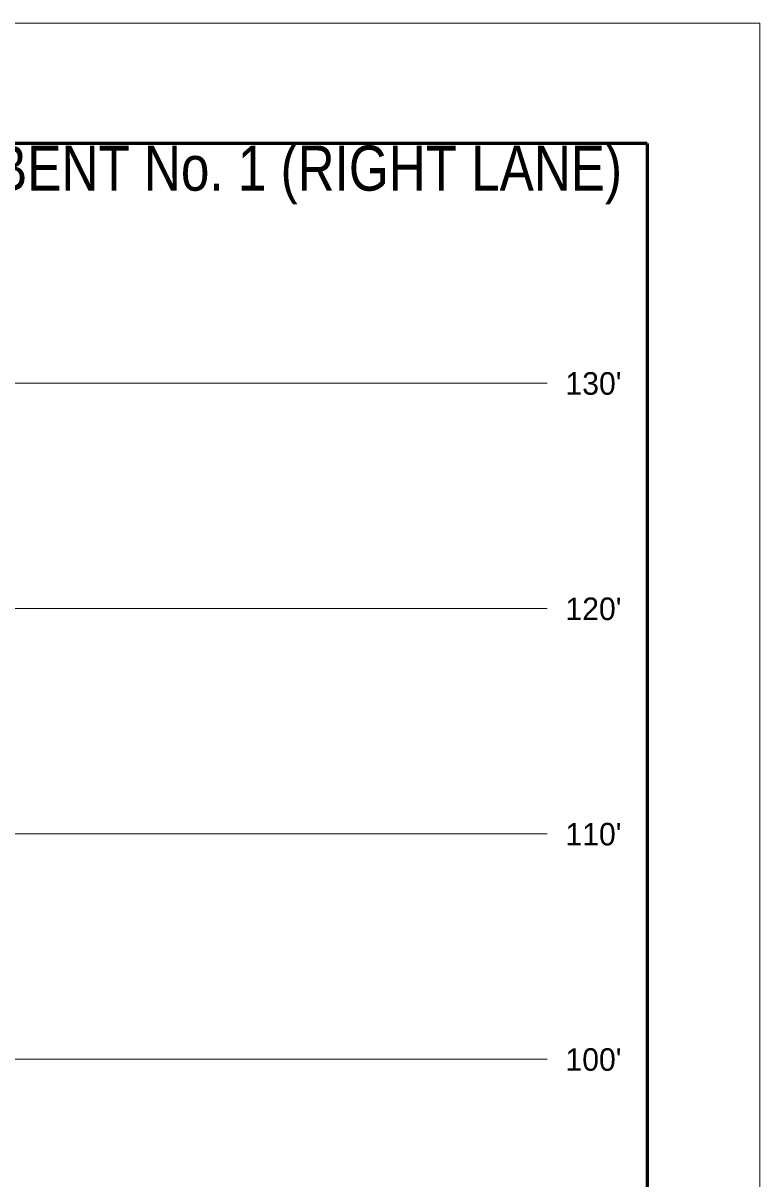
# Model space of a CAD drawing. Extents: x -582 to 653, y -817 to -3.
# Drawn here: x 474.7 to 507.4, y -210.8 to -159.5 of the extents above; entities that cross this region are included whole.
import ezdxf
from ezdxf.enums import TextEntityAlignment as Align

# ---------------------------------------------------------------- set-up
doc = ezdxf.new("R2010")
doc.units = 0
doc.header["$LTSCALE"] = 0.4
doc.layers.add('63', color=7, linetype='Continuous', lineweight=35)
doc.layers.add('7', color=7, linetype='Continuous', lineweight=13)

msp = doc.modelspace()

# ---------------------------------------------------------------- linework, layer by layer
at = {"layer": '63', "lineweight": 13}
for p in [(397.3799, -159.4952), (507.3799, -329.4952)]:
    msp.add_line(p, (507.3799, -159.4952), dxfattribs=at)
at = {"layer": '63', "lineweight": 60}
for q in [(402.3799, -164.8424), (502.3799, -325.4952)]:
    msp.add_line((502.3799, -164.8424), q, dxfattribs=at)
at = {"layer": '7'}
for p, q in [((406.6474, -175.4729), (497.9411, -175.4729)), ((406.6474, -185.4729), (497.9411, -185.4729)), ((460.6617, -195.4729), (497.9411, -195.4729)), ((460.6617, -205.4729), (497.9411, -205.4729))]:
    msp.add_line(p, q, dxfattribs=at)

# ---------------------------------------------------------------- texts
at = {"layer": '63', "width": 0.85}
msp.add_text('GENERALIZED SUBSURFACE CROSS SECTION THROUGH END BENT No. 1 (RIGHT LANE)', height=2, dxfattribs=at).set_placement((452.3799, -166.9305), align=Align.CENTER)
at = {"layer": '63'}
for s, p in [("130'", (499.9942, -175.9837)), ("120'", (499.9942, -185.9837)), ("110'", (499.9943, -195.9837)), ("100'", (499.9942, -205.9837))]:
    msp.add_text(s, height=1, dxfattribs=at).set_placement(p, align=Align.CENTER)

doc.saveas('drawing.dxf')
